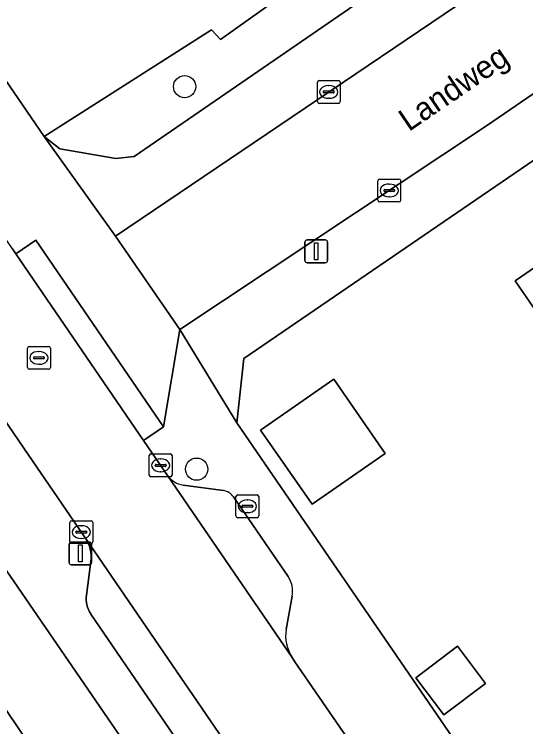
# Model space of a CAD drawing. Extents: x 157445 to 158888, y 383061 to 384688.
# Drawn here: x 158461.97 to 158484.41, y 383623.94 to 383655.18 of the extents above; entities that cross this region are included whole.
import ezdxf

# ---------------------------------------------------------------- set-up
doc = ezdxf.new("R2010")
doc.units = 0
for name, color, linetype in [('IMGEO_Boom', 7, 'Continuous'), ('IMGEO_Brandkraan', 7, 'Continuous'), ('IMGEO_Erf', 7, 'Continuous'), ('IMGEO_Groenvoorziening', 7, 'Continuous'), ('IMGEO_Kolk', 7, 'Continuous'), ('IMGEO_Lichtmast', 7, 'Continuous'), ('IMGEO_Openbare_ruimte_label', 7, 'Continuous'), ('IMGEO_Pand', 7, 'Continuous'), ('IMGEO_Parkeervlak_open', 7, 'Continuous'), ('IMGEO_Rijbaan_lokaal_open', 7, 'Continuous'), ('IMGEO_Rioolput', 7, 'Continuous'), ('IMGEO_Voetpad_open', 7, 'Continuous')]:
    doc.layers.add(name, color=color, linetype=linetype)

msp = doc.modelspace()

# ---------------------------------------------------------------- linework, layer by layer
at = {"layer": 'IMGEO_Boom'}
for centre in [(158469.446, 383652.007), (158469.975, 383635.235)]:
    msp.add_circle(centre, 0.489, dxfattribs=at)
at = {"layer": 'IMGEO_Brandkraan'}
for p, q in [((158471.775, 383634.108), (158472.627, 383634.108)), ((158471.7, 383633.182), (158471.7, 383634.034)), ((158472.188, 383633.888), (158472.213, 383633.888)), ((158472.701, 383634.034), (158472.701, 383633.182)), ((158471.959, 383633.602), (158471.959, 383633.614)), ((158472.397, 383633.565), (158471.999, 383633.565)), ((158472.002, 383633.651), (158472.4, 383633.651)), ((158472.443, 383633.614), (158472.443, 383633.602)), ((158472.211, 383633.328), (158472.186, 383633.328)), ((158472.627, 383633.108), (158471.775, 383633.108))]:
    msp.add_line(p, q, dxfattribs=at)
for points in [[(158471.775, 383634.108), (158472.627, 383634.108)], [(158471.7, 383633.182), (158471.7, 383634.034)], [(158472.701, 383634.034), (158472.701, 383633.182)], [(158472.627, 383633.108), (158471.775, 383633.108)]]:
    msp.add_lwpolyline(points, dxfattribs=at)
for centre, radius, start, end in [((158471.777, 383634.032), 0.0765, 91.552, 178.448), ((158471.777, 383634.032), 0.0765, 91.552, 178.448), ((158472.625, 383634.032), 0.0765, 1.552, 88.448), ((158472.625, 383634.032), 0.0765, 1.552, 88.448), ((158471.999, 383633.611), 0.0403, 85.8775, 175.7526), ((158471.996, 383633.601), 0.0366, 178.938, 274.7102), ((158472.4, 383633.608), 0.043, 264.8664, 352.4533), ((158472.404, 383633.613), 0.0386, 1.7309, 96.639), ((158471.777, 383633.184), 0.0765, 181.552, 268.448), ((158471.777, 383633.184), 0.0765, 181.552, 268.448), ((158472.625, 383633.184), 0.0765, 271.552, 358.448), ((158472.625, 383633.184), 0.0765, 271.552, 358.448)]:
    msp.add_arc(centre, radius, start, end, dxfattribs=at)
for centre, major_axis, ratio, start_param, end_param in [((158472.187, 383633.608), (-0.387, 0.002), 0.722429, 4.712389, 7.853982), ((158472.212, 383633.608), (-0.39, 0.002), 0.717154, 1.570796, 4.712389)]:
    msp.add_ellipse(centre, major_axis=major_axis, ratio=ratio, start_param=start_param, end_param=end_param, dxfattribs=at)
at = {"layer": 'IMGEO_Erf'}
for points in [[(158413.081, 383723.175), (158463.285, 383649.821), (158470.621, 383654.492), (158471.026, 383654.075), (158477.748, 383658.874), (158478.003, 383659.037), (158479.785, 383660.174), (158479.466, 383660.775), (158485.785, 383665.145)], [(158480.295, 383603.601), (158457.32, 383637.049), (158456.37, 383636.408), (158452.358, 383633.656), (158450.998, 383635.64), (158449.792, 383637.399), (158453.804, 383640.15), (158454.748, 383640.795), (158451.556, 383645.471), (158450.591, 383644.81), (158449.242, 383646.772)], [(158467.571, 383602.813), (158462.856, 383609.705), (158458.261, 383616.422), (158453.681, 383623.116), (158459.817, 383627.317), (158464.374, 383620.609), (158468.948, 383613.877), (158473.641, 383606.97)]]:
    msp.add_lwpolyline(points, dxfattribs=at)
for points in [[(158500, 383645.402), (158493.557, 383654.787), (158472.047, 383640.083), (158471.744, 383637.271), (158491.931, 383607.828), (158493.546, 383607.43), (158500, 383611.841), (158515.681, 383622.559)], [(158500.425, 383625.605), (158500, 383626.225), (158495.847, 383632.277), (158491.269, 383638.947), (158491.142, 383639.132), (158488.285, 383637.172), (158483.945, 383643.495), (158486.802, 383645.456), (158486.585, 383645.772), (158492.644, 383649.923), (158497.332, 383643.087), (158500, 383639.196), (158501.907, 383636.415), (158506.483, 383629.742), (158511.063, 383623.063), (158505.149, 383619.006), (158505.017, 383618.915), (158502.48, 383617.175), (158497.989, 383623.752), (158500.039, 383625.152), (158500.514, 383625.476)], [(158475.035, 383633.693), (158472.775, 383636.945), (158475.99, 383639.179), (158478.25, 383635.928)], [(158482.644, 383625.84), (158480.814, 383624.465), (158479.591, 383626.092), (158481.421, 383627.468)]]:
    msp.add_lwpolyline(points, close=True, dxfattribs=at)
at = {"layer": 'IMGEO_Groenvoorziening'}
msp.add_lwpolyline([(158479.294, 383657.245), (158478.003, 383659.037), (158477.748, 383658.874), (158471.026, 383654.075), (158470.621, 383654.492), (158463.285, 383649.821), (158463.98, 383649.287), (158466.434, 383648.858), (158467.233, 383648.945)], close=True, dxfattribs=at)
at = {"layer": 'IMGEO_Kolk'}
for p, q in [((158475.27, 383651.349), (158475.27, 383652.201)), ((158475.345, 383652.275), (158476.197, 383652.275)), ((158476.271, 383652.201), (158476.271, 383651.349)), ((158475.758, 383652.055), (158475.783, 383652.055)), ((158475.529, 383651.769), (158475.529, 383651.781)), ((158475.967, 383651.732), (158475.569, 383651.732)), ((158475.572, 383651.818), (158475.97, 383651.818)), ((158476.013, 383651.781), (158476.013, 383651.769)), ((158476.197, 383651.275), (158475.345, 383651.275)), ((158475.781, 383651.495), (158475.756, 383651.495)), ((158477.922, 383647.028), (158477.922, 383647.88)), ((158477.997, 383647.954), (158478.849, 383647.954)), ((158478.923, 383647.88), (158478.923, 383647.028)), ((158478.41, 383647.734), (158478.435, 383647.734)), ((158478.181, 383647.448), (158478.181, 383647.46)), ((158478.619, 383647.411), (158478.221, 383647.411)), ((158478.224, 383647.497), (158478.622, 383647.497)), ((158478.665, 383647.46), (158478.665, 383647.448)), ((158478.849, 383646.954), (158477.997, 383646.954)), ((158478.433, 383647.174), (158478.408, 383647.174)), ((158467.895, 383634.975), (158467.895, 383635.827)), ((158467.97, 383635.901), (158468.822, 383635.901)), ((158468.383, 383635.681), (158468.408, 383635.681)), ((158468.896, 383635.827), (158468.896, 383634.975)), ((158468.154, 383635.395), (158468.154, 383635.407)), ((158468.592, 383635.358), (158468.194, 383635.358)), ((158468.197, 383635.444), (158468.595, 383635.444)), ((158468.638, 383635.407), (158468.638, 383635.395)), ((158468.406, 383635.121), (158468.381, 383635.121)), ((158468.822, 383634.901), (158467.97, 383634.901)), ((158464.414, 383632.048), (158464.414, 383632.9)), ((158464.489, 383632.974), (158465.341, 383632.974)), ((158465.415, 383632.9), (158465.415, 383632.048)), ((158464.716, 383632.517), (158465.114, 383632.517)), ((158464.902, 383632.754), (158464.927, 383632.754)), ((158464.673, 383632.468), (158464.673, 383632.48)), ((158465.111, 383632.431), (158464.713, 383632.431)), ((158464.925, 383632.194), (158464.9, 383632.194)), ((158465.157, 383632.48), (158465.157, 383632.468)), ((158465.341, 383631.974), (158464.489, 383631.974))]:
    msp.add_line(p, q, dxfattribs=at)
for points in [[(158475.27, 383651.349), (158475.27, 383652.201)], [(158475.345, 383652.275), (158476.197, 383652.275)], [(158476.271, 383652.201), (158476.271, 383651.349)], [(158476.197, 383651.275), (158475.345, 383651.275)], [(158477.922, 383647.028), (158477.922, 383647.88)], [(158477.997, 383647.954), (158478.849, 383647.954)], [(158478.923, 383647.88), (158478.923, 383647.028)], [(158478.849, 383646.954), (158477.997, 383646.954)], [(158467.895, 383634.975), (158467.895, 383635.827)], [(158467.97, 383635.901), (158468.822, 383635.901)], [(158468.896, 383635.827), (158468.896, 383634.975)], [(158468.822, 383634.901), (158467.97, 383634.901)], [(158464.414, 383632.048), (158464.414, 383632.9)], [(158464.489, 383632.974), (158465.341, 383632.974)], [(158465.415, 383632.9), (158465.415, 383632.048)], [(158465.341, 383631.974), (158464.489, 383631.974)]]:
    msp.add_lwpolyline(points, dxfattribs=at)
for centre, radius, start, end in [((158475.347, 383652.199), 0.0765, 91.552, 178.448), ((158475.347, 383652.199), 0.0765, 91.552, 178.448), ((158476.195, 383652.199), 0.0765, 1.552, 88.448), ((158476.195, 383652.199), 0.0765, 1.552, 88.448), ((158475.569, 383651.778), 0.0403, 85.8775, 175.7526), ((158475.566, 383651.768), 0.0366, 178.938, 274.7102), ((158475.97, 383651.775), 0.043, 264.8664, 352.4533), ((158475.974, 383651.78), 0.0386, 1.7309, 96.639), ((158475.347, 383651.351), 0.0765, 181.552, 268.448), ((158475.347, 383651.351), 0.0765, 181.552, 268.448), ((158476.195, 383651.351), 0.0765, 271.552, 358.448), ((158476.195, 383651.351), 0.0765, 271.552, 358.448), ((158477.999, 383647.878), 0.0765, 91.552, 178.448), ((158477.999, 383647.878), 0.0765, 91.552, 178.448), ((158478.847, 383647.878), 0.0765, 1.552, 88.448), ((158478.847, 383647.878), 0.0765, 1.552, 88.448), ((158478.221, 383647.457), 0.0403, 85.8775, 175.7526), ((158478.218, 383647.447), 0.0366, 178.938, 274.7102), ((158478.622, 383647.454), 0.043, 264.8664, 352.4533), ((158478.626, 383647.459), 0.0386, 1.7309, 96.639), ((158477.999, 383647.03), 0.0765, 181.552, 268.448), ((158477.999, 383647.03), 0.0765, 181.552, 268.448), ((158478.847, 383647.03), 0.0765, 271.552, 358.448), ((158478.847, 383647.03), 0.0765, 271.552, 358.448), ((158467.972, 383635.825), 0.0765, 91.552, 178.448), ((158467.972, 383635.825), 0.0765, 91.552, 178.448), ((158468.82, 383635.825), 0.0765, 1.552, 88.448), ((158468.82, 383635.825), 0.0765, 1.552, 88.448), ((158468.194, 383635.404), 0.0403, 85.8775, 175.7526), ((158468.191, 383635.394), 0.0366, 178.938, 274.7102), ((158468.595, 383635.401), 0.043, 264.8664, 352.4533), ((158468.599, 383635.406), 0.0386, 1.7309, 96.639), ((158467.972, 383634.977), 0.0765, 181.552, 268.448), ((158467.972, 383634.977), 0.0765, 181.552, 268.448), ((158468.82, 383634.977), 0.0765, 271.552, 358.448), ((158468.82, 383634.977), 0.0765, 271.552, 358.448), ((158464.491, 383632.898), 0.0765, 91.552, 178.448), ((158464.491, 383632.898), 0.0765, 91.552, 178.448), ((158465.339, 383632.898), 0.0765, 1.552, 88.448), ((158465.339, 383632.898), 0.0765, 1.552, 88.448), ((158464.713, 383632.477), 0.0403, 85.8775, 175.7526), ((158465.118, 383632.479), 0.0386, 1.7309, 96.639), ((158464.71, 383632.467), 0.0366, 178.938, 274.7102), ((158465.114, 383632.474), 0.043, 264.8664, 352.4533), ((158464.491, 383632.05), 0.0765, 181.552, 268.448), ((158464.491, 383632.05), 0.0765, 181.552, 268.448), ((158465.339, 383632.05), 0.0765, 271.552, 358.448), ((158465.339, 383632.05), 0.0765, 271.552, 358.448)]:
    msp.add_arc(centre, radius, start, end, dxfattribs=at)
for centre, major_axis, ratio, start_param, end_param in [((158475.757, 383651.775), (-0.387, 0.002), 0.722429, 4.712389, 7.853982), ((158475.782, 383651.775), (-0.39, 0.002), 0.717154, 1.570796, 4.712389), ((158478.409, 383647.454), (-0.387, 0.002), 0.722429, 4.712389, 7.853982), ((158478.434, 383647.454), (-0.39, 0.002), 0.717154, 1.570796, 4.712389), ((158468.382, 383635.401), (-0.387, 0.002), 0.722429, 4.712389, 7.853982), ((158468.407, 383635.401), (-0.39, 0.002), 0.717154, 1.570796, 4.712389), ((158464.901, 383632.474), (-0.387, 0.002), 0.722429, 4.712389, 7.853982), ((158464.926, 383632.474), (-0.39, 0.002), 0.717154, 1.570796, 4.712389)]:
    msp.add_ellipse(centre, major_axis=major_axis, ratio=ratio, start_param=start_param, end_param=end_param, dxfattribs=at)
at = {"layer": 'IMGEO_Lichtmast'}
for p, q in [((158474.725, 383644.386), (158474.725, 383645.186)), ((158474.725, 383645.186), (158474.725, 383644.386)), ((158474.825, 383645.286), (158475.615, 383645.286)), ((158475.615, 383645.286), (158474.825, 383645.286)), ((158475.715, 383645.186), (158475.715, 383644.386)), ((158475.715, 383644.386), (158475.715, 383645.186)), ((158475.615, 383644.286), (158474.825, 383644.286)), ((158474.825, 383644.286), (158475.615, 383644.286)), ((158464.377, 383631.14), (158464.377, 383631.94)), ((158464.377, 383631.94), (158464.377, 383631.14)), ((158464.477, 383632.04), (158465.267, 383632.04)), ((158465.267, 383632.04), (158464.477, 383632.04)), ((158465.367, 383631.94), (158465.367, 383631.14)), ((158465.367, 383631.14), (158465.367, 383631.94)), ((158465.267, 383631.04), (158464.477, 383631.04)), ((158464.477, 383631.04), (158465.267, 383631.04))]:
    msp.add_line(p, q, dxfattribs=at)
for points in [[(158475.145, 383645.161), (158475.295, 383645.161), (158475.295, 383644.411), (158475.145, 383644.411), (158475.145, 383645.161)], [(158464.797, 383631.915), (158464.947, 383631.915), (158464.947, 383631.165), (158464.797, 383631.165), (158464.797, 383631.915)]]:
    msp.add_lwpolyline(points, dxfattribs=at)
for centre, start, end in [((158474.825, 383645.186), 90, 180), ((158474.825, 383645.186), 90, 180), ((158475.615, 383645.186), 0, 90), ((158475.615, 383645.186), 360, 90), ((158474.825, 383644.386), 180, 270), ((158474.825, 383644.386), 180, 270), ((158475.615, 383644.386), 270, 0), ((158475.615, 383644.386), 270, 0), ((158464.477, 383631.94), 90, 180), ((158464.477, 383631.94), 90, 180), ((158465.267, 383631.94), 0, 90), ((158465.267, 383631.94), 360, 90), ((158464.477, 383631.14), 180, 270), ((158464.477, 383631.14), 180, 270), ((158465.267, 383631.14), 270, 0), ((158465.267, 383631.14), 270, 0)]:
    msp.add_arc(centre, 0.1, start, end, dxfattribs=at)
at = {"layer": 'IMGEO_Pand'}
for points in [[(158492.644, 383649.923), (158486.585, 383645.772), (158486.802, 383645.456), (158483.945, 383643.495), (158488.285, 383637.172), (158491.142, 383639.132), (158491.269, 383638.947), (158497.332, 383643.087)], [(158475.99, 383639.179), (158472.775, 383636.945), (158475.035, 383633.693), (158478.25, 383635.928)], [(158458.261, 383616.422), (158464.374, 383620.609), (158459.817, 383627.317), (158453.681, 383623.116)], [(158479.591, 383626.092), (158480.814, 383624.465), (158482.644, 383625.84), (158481.421, 383627.468)]]:
    msp.add_lwpolyline(points, close=True, dxfattribs=at)
at = {"layer": 'IMGEO_Parkeervlak_open'}
for points in [[(158468.703, 383634.95), (158474.159, 383626.979)], [(158471.146, 383634.293), (158469.382, 383634.538)], [(158473.983, 383630.524), (158471.593, 383634.016)], [(158474, 383619.196), (158465.095, 383632.213), (158465.164, 383632.098), (158465.223, 383631.978), (158465.27, 383631.852), (158465.306, 383631.723), (158465.331, 383631.592), (158465.344, 383631.458), (158465.344, 383631.324), (158465.333, 383631.191), (158465.139, 383629.708), (158465.13, 383629.601), (158465.13, 383629.494), (158465.14, 383629.388), (158465.16, 383629.283), (158465.189, 383629.179), (158465.227, 383629.079), (158465.274, 383628.983), (158465.329, 383628.891), (158465.339, 383628.876), (158471.094, 383620.461)], [(158473.898, 383628.209), (158474.165, 383629.667)]]:
    msp.add_lwpolyline(points, dxfattribs=at)
for centre, radius, start, end in [((158469.521, 383635.532), 1.004, 215.4474, 262.056), ((158471.059, 383633.653), 0.646, 34.2029, 82.2252), ((158473.038, 383629.875), 1.146, 349.5264, 34.453), ((158475.668, 383627.942), 1.79, 171.4154, 212.545)]:
    msp.add_arc(centre, radius, start, end, dxfattribs=at)
at = {"layer": 'IMGEO_Rijbaan_lokaal_open'}
for points in [[(158489.713, 383661.198), (158466.416, 383645.45), (158469.244, 383641.352), (158482.695, 383650.296), (158498.727, 383661.295)], [(158485.149, 383611.078), (158482.967, 383614.11), (158480.691, 383617.435), (158478.545, 383620.57), (158476.415, 383623.683), (158474.288, 383626.791), (158474.159, 383626.979), (158468.703, 383634.95), (158467.65, 383636.489), (158462.049, 383644.672), (158461.899, 383644.892), (158456.945, 383652.13), (158453.218, 383649.573), (158455.102, 383646.823), (158461.52, 383637.441), (158462.585, 383635.883), (158464.804, 383632.639), (158465.083, 383632.231), (158465.095, 383632.213), (158474, 383619.196), (158482.506, 383606.965), (158483.545, 383605.497), (158485.16, 383603.044)]]:
    msp.add_lwpolyline(points, dxfattribs=at)
at = {"layer": 'IMGEO_Rioolput'}
for p, q in [((158462.556, 383639.69), (158462.556, 383640.542)), ((158462.631, 383640.616), (158463.483, 383640.616)), ((158463.044, 383640.396), (158463.069, 383640.396)), ((158463.557, 383640.542), (158463.557, 383639.69)), ((158462.815, 383640.11), (158462.815, 383640.122)), ((158463.253, 383640.073), (158462.855, 383640.073)), ((158462.858, 383640.159), (158463.256, 383640.159)), ((158463.299, 383640.122), (158463.299, 383640.11)), ((158463.067, 383639.836), (158463.042, 383639.836)), ((158463.483, 383639.616), (158462.631, 383639.616))]:
    msp.add_line(p, q, dxfattribs=at)
for points in [[(158462.556, 383639.69), (158462.556, 383640.542)], [(158462.631, 383640.616), (158463.483, 383640.616)], [(158463.557, 383640.542), (158463.557, 383639.69)], [(158463.483, 383639.616), (158462.631, 383639.616)]]:
    msp.add_lwpolyline(points, dxfattribs=at)
for centre, radius, start, end in [((158462.633, 383640.54), 0.0765, 91.552, 178.448), ((158462.633, 383640.54), 0.0765, 91.552, 178.448), ((158463.481, 383640.54), 0.0765, 1.552, 88.448), ((158463.481, 383640.54), 0.0765, 1.552, 88.448), ((158462.855, 383640.119), 0.0403, 85.8775, 175.7526), ((158462.852, 383640.109), 0.0366, 178.938, 274.7102), ((158463.256, 383640.116), 0.043, 264.8664, 352.4533), ((158463.26, 383640.121), 0.0386, 1.7309, 96.639), ((158462.633, 383639.692), 0.0765, 181.552, 268.448), ((158462.633, 383639.692), 0.0765, 181.552, 268.448), ((158463.481, 383639.692), 0.0765, 271.552, 358.448), ((158463.481, 383639.692), 0.0765, 271.552, 358.448)]:
    msp.add_arc(centre, radius, start, end, dxfattribs=at)
for centre, major_axis, ratio, start_param, end_param in [((158463.043, 383640.116), (-0.387, 0.002), 0.722429, 4.712389, 7.853982), ((158463.068, 383640.116), (-0.39, 0.002), 0.717154, 1.570796, 4.712389)]:
    msp.add_ellipse(centre, major_axis=major_axis, ratio=ratio, start_param=start_param, end_param=end_param, dxfattribs=at)
at = {"layer": 'IMGEO_Voetpad_open'}
for points in [[(158461.899, 383644.892), (158462.049, 383644.672), (158462.924, 383645.271), (158468.525, 383637.088), (158469.244, 383641.352), (158466.416, 383645.45), (158463.285, 383649.821), (158413.081, 383723.175)], [(158418.79, 383692.748), (158421.659, 383688.498), (158424.522, 383684.978), (158425.935, 383682.914), (158429.557, 383677.603), (158433.002, 383672.572), (158436.147, 383667.989), (158439.999, 383662.349), (158443.812, 383656.77), (158447.105, 383651.962), (158451.556, 383645.471), (158454.748, 383640.795), (158457.32, 383637.049), (158480.295, 383603.601), (158481.671, 383601.572), (158481.829, 383601.34), (158481.627, 383599.395), (158485.469, 383602.026)], [(158488.685, 383663.707), (158481.018, 383658.431), (158479.294, 383657.245), (158467.233, 383648.945), (158466.434, 383648.858), (158463.98, 383649.287), (158463.285, 383649.821), (158466.416, 383645.45), (158489.713, 383661.198)], [(158471.744, 383637.271), (158469.244, 383641.352), (158468.525, 383637.088), (158467.65, 383636.489), (158468.703, 383634.95)], [(158471.094, 383620.461), (158465.339, 383628.876), (158465.329, 383628.891), (158465.274, 383628.983), (158465.227, 383629.079), (158465.189, 383629.179), (158465.16, 383629.283), (158465.14, 383629.388), (158465.13, 383629.494), (158465.13, 383629.601), (158465.139, 383629.708), (158465.333, 383631.191), (158465.344, 383631.324), (158465.344, 383631.458), (158465.331, 383631.592), (158465.306, 383631.723), (158465.27, 383631.852), (158465.223, 383631.978), (158465.164, 383632.098), (158465.095, 383632.213), (158465.083, 383632.231), (158464.804, 383632.639), (158462.585, 383635.883), (158461.52, 383637.441)], [(158474.159, 383626.979), (158474.288, 383626.791), (158476.415, 383623.683), (158478.545, 383620.57), (158480.691, 383617.435), (158482.967, 383614.11), (158485.149, 383611.078), (158485.596, 383610.457), (158487.621, 383607.472), (158489.243, 383605.194), (158489.94, 383604.819), (158493.546, 383607.43), (158491.931, 383607.828), (158471.744, 383637.271)], [(158469.382, 383634.538), (158471.146, 383634.293)], [(158471.593, 383634.016), (158473.983, 383630.524)], [(158474.165, 383629.667), (158473.898, 383628.209)]]:
    msp.add_lwpolyline(points, dxfattribs=at)
for points in [[(158530.885, 383680.314), (158536.359, 383684.038), (158535.64, 383685.394), (158530.065, 383681.57), (158529.482, 383682.419), (158522.61, 383677.706), (158512.882, 383671), (158510.016, 383669.039), (158501.86, 383663.444), (158500, 383662.168), (158498.727, 383661.295), (158482.695, 383650.296), (158469.244, 383641.352), (158471.744, 383637.271), (158472.047, 383640.083), (158493.557, 383654.787), (158496.044, 383656.5), (158500, 383659.2), (158503.246, 383661.416), (158524.98, 383676.251), (158527.502, 383677.972)], [(158462.049, 383644.672), (158467.65, 383636.489), (158468.525, 383637.088), (158462.924, 383645.271)]]:
    msp.add_lwpolyline(points, close=True, dxfattribs=at)
for centre, radius, start, end in [((158469.521, 383635.532), 1.004, 215.4474, 262.056), ((158471.059, 383633.653), 0.646, 34.2029, 82.2252), ((158473.038, 383629.875), 1.146, 349.5264, 34.453), ((158475.668, 383627.942), 1.79, 171.4154, 212.545)]:
    msp.add_arc(centre, radius, start, end, dxfattribs=at)

# ---------------------------------------------------------------- texts
at = {"layer": 'IMGEO_Openbare_ruimte_label'}
msp.add_text('Landweg', height=1, rotation=34.3256, dxfattribs=at).set_placement((158479.282, 383650.014))

doc.saveas('drawing.dxf')
